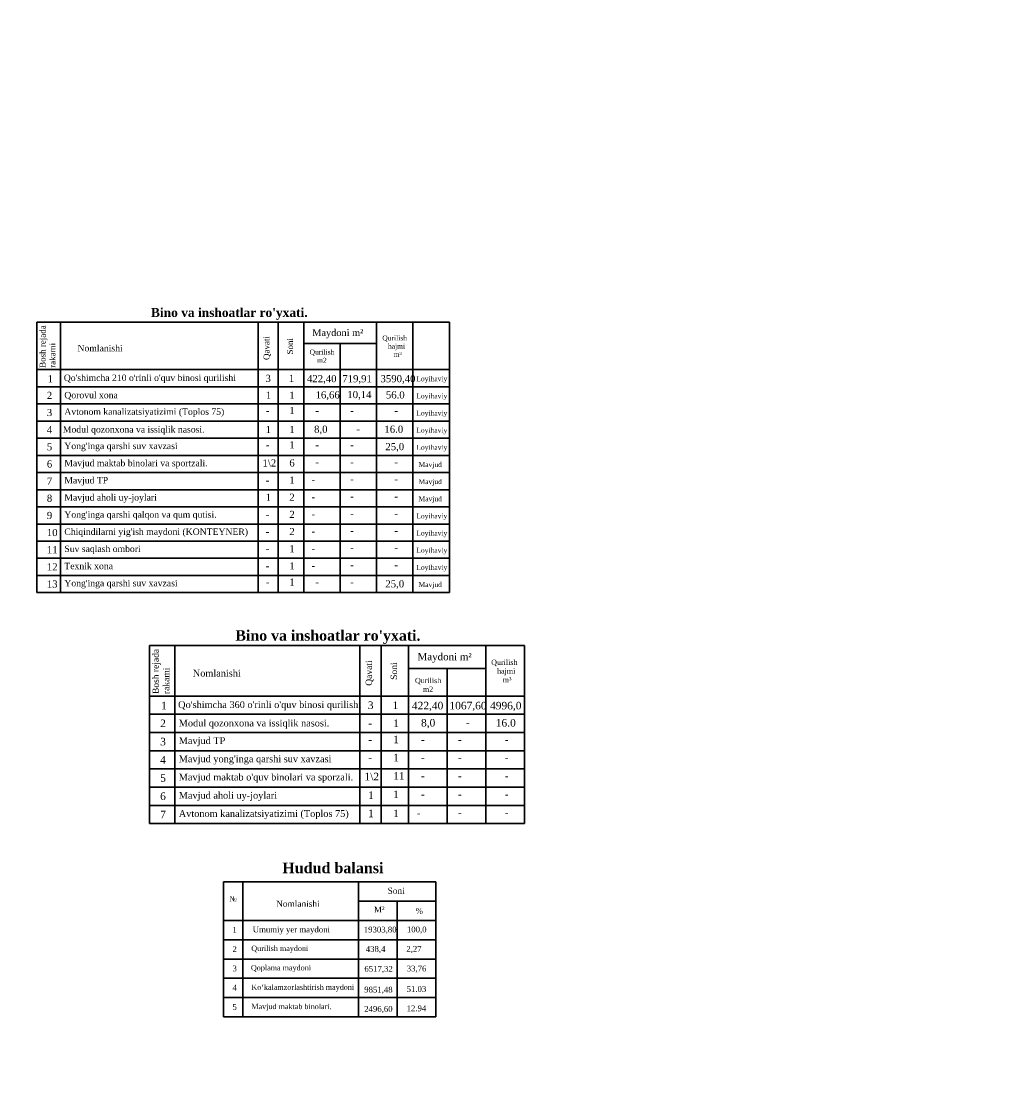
# Model space of a CAD drawing. Header units: millimetres. Extents: x -257011 to 237647566, y 2784933 to 6706507.
# Tile 350 of 451: x 9936377 to 10124908, y 5548281 to 5753349. Entities that reach past the tile are written whole.
import ezdxf

# ---------------------------------------------------------------- set-up
doc = ezdxf.new("R2010")
doc.units = ezdxf.units.MM
doc.header["$LTSCALE"] = 1000
doc.layers.add('(002) Рамка', color=7, linetype='Continuous')
doc.layers.add('Та', color=250, linetype='Continuous', lineweight=25)
doc.styles.add('Roman', font='romans')
doc.styles.get("Standard").update_dxf_attribs({"font": 'ARIALN.TTF'})
doc.styles.add('WMF-Times New Roman0', font='times.ttf')

# ---------------------------------------------------------------- blocks, each defined once
blk = doc.blocks.new('dhyjfyuk')
at = {"style": 'WMF-Times New Roman0'}
for s, insert, char_height, width, attachment_point in [('\\pi3453.25486;Samarqand viloyati Toyloq tumani "Хоnсhоrbоg\'" МFY dagi 11-son \\P\\pi1816.32378;maktabni rekonstruksiya qilish. (360 o\'quvchi o\'rinli qo\'shimcha bino \\P\\pi27327.21058;qurish).', (4414694, -1193420), 1400, 60812.6, 4), ('\\pi12888.864;{\\fTimes New Roman|b1|i0|c204|p18;\\C0;MCHJ\\P\\pi2815.884;"PARVIZ  PROEKT  SERVIS"\\P\\pi9383.364;Samarqand sh.\\C256; }', (4448452, -1205594), 1200, 29788.7, 1)]:
    blk.add_mtext(s, dxfattribs=dict(at, insert=insert, char_height=char_height, width=width, attachment_point=attachment_point))

msp = doc.modelspace()

# ---------------------------------------------------------------- linework, layer by layer
at = {"lineweight": 30}
for p, q in [((10017855.262, 5696097.623), (9939296.868, 5696097.623)), ((9939296.868, 5696097.623), (9939296.868, 5644607.857)), ((9943816.211, 5696097.623), (9943816.211, 5644607.857)), ((9981428.576, 5696097.623), (9981428.576, 5683793.47)), ((9985226.204, 5696097.623), (9985226.204, 5644607.857)), ((9990113.918, 5696097.623), (9990113.918, 5644607.857)), ((10003984.59, 5696097.623), (10003984.59, 5644607.857)), ((10010919.926, 5696097.623), (10010919.926, 5644607.857)), ((10017855.262, 5696097.623), (10017855.262, 5644607.857)), ((9990113.918, 5692011.271), (10003984.59, 5692011.271)), ((9997049.254, 5692011.271), (9997049.254, 5644607.857)), ((10017855.262, 5687058.938), (9939296.868, 5687058.938)), ((10017855.262, 5683793.47), (9939296.868, 5683793.47)), ((9981428.576, 5683793.47), (9981428.576, 5644607.857)), ((10017855.262, 5680528.002), (9939296.868, 5680528.002)), ((10017855.262, 5677262.534), (9939296.868, 5677262.534)), ((10017855.262, 5673997.067), (9939296.868, 5673997.067)), ((10017855.262, 5670731.599), (9939296.868, 5670731.599)), ((10017855.262, 5667466.131), (9939296.868, 5667466.131)), ((10017855.262, 5664200.664), (9939296.868, 5664200.664)), ((10017855.262, 5660935.196), (9939296.868, 5660935.196)), ((10017855.262, 5657669.728), (9939296.868, 5657669.728)), ((10017855.262, 5654404.26), (9939296.868, 5654404.26)), ((10017855.262, 5651138.793), (9939296.868, 5651138.793)), ((10017855.262, 5647873.325), (9939296.868, 5647873.325)), ((10017855.262, 5644607.857), (9939296.868, 5644607.857)), ((10032173.123, 5634521.982), (9960761.974, 5634521.982)), ((9960761.974, 5634521.982), (9960761.974, 5600621.526)), ((9965565.184, 5634521.982), (9965565.184, 5600621.526)), ((10000829.376, 5634521.982), (10000829.376, 5621444.987)), ((10004865.539, 5634521.982), (10004865.539, 5600621.526)), ((10010060.258, 5634521.982), (10010060.258, 5600621.526)), ((10024802.168, 5634521.982), (10024802.168, 5600621.526)), ((10032173.123, 5634521.982), (10032173.123, 5600621.526)), ((10010060.258, 5630178.961), (10024802.168, 5630178.961)), ((10017431.213, 5630178.961), (10017431.213, 5600621.526)), ((10032173.123, 5624915.564), (9960761.974, 5624915.564)), ((10032173.123, 5621444.987), (9960761.974, 5621444.987)), ((10000829.376, 5621444.987), (10000829.376, 5600621.526)), ((10032173.123, 5617974.41), (9960761.974, 5617974.41)), ((10032173.123, 5614503.833), (9960761.974, 5614503.833)), ((10032173.123, 5611033.257), (9960761.974, 5611033.257)), ((10032173.123, 5607562.68), (9960761.974, 5607562.68)), ((10032173.123, 5604092.103), (9960761.974, 5604092.103)), ((10032173.123, 5600621.526), (9960761.974, 5600621.526))]:
    msp.add_line(p, q, dxfattribs=at)
at = {"layer": 'Та', "lineweight": 30}
for p, q in [((9974839.95, 5589529.044), (10015248.795, 5589529.044)), ((9974839.95, 5563814.324), (9974839.95, 5589529.044)), ((9978513.481, 5563814.324), (9978513.481, 5589529.044)), ((10000554.669, 5563814.324), (10000554.669, 5589529.044)), ((10015248.795, 5589529.044), (10015248.795, 5563814.324)), ((10000554.669, 5585855.512), (10015248.795, 5585855.512)), ((10007901.732, 5563814.324), (10007901.732, 5585855.512)), ((9974839.95, 5582181.981), (10015248.795, 5582181.981)), ((9974839.95, 5578508.45), (10015248.795, 5578508.45)), ((9974839.95, 5574834.918), (10015248.795, 5574834.918)), ((9974839.95, 5571161.387), (10015248.795, 5571161.387)), ((10015248.795, 5567487.856), (9974839.95, 5567487.856)), ((10015248.795, 5563814.324), (9974839.95, 5563814.324))]:
    msp.add_line(p, q, dxfattribs=at)

# ---------------------------------------------------------------- block references
at = {"layer": '(002) Рамка', "lineweight": 50}
for p in [(5013999.818, 6923478.227), (5451778.468, 6763098.736)]:
    msp.add_blockref('dhyjfyuk', p, dxfattribs=at)

# ---------------------------------------------------------------- texts
at = {"attachment_point": 4}
for s, insert, char_height, width, style in [('\\pi5289.225;Samarqand viloyati Toyloq tumani "Хоnсhоrbоg\'" МFY dagi 11-son maktabni rekonstruksiya qilish. (360 o\'quvchi o\'rinli qo\'shimcha bino qurish).', (9667906.093, 5749800.092), 2500, 224024.15487, 'WMF-Times New Roman0'), ('\\pi18148.64809,t23754.26974,93492.78231;{\\fArial|b0|i0|c0|p34;2.^I \\fArial|b0|i0|c204|p34;Qurilish belgilangan "A" nuqtasidan amalga oshiriladi.}', (9261169.798, 5719439.357), 1484.641859, 79822.57247, 'Roman'), ('\\pi18148.64809,t23754.26974,93492.78231;{\\fArial|b0|i0|c0|p34;2.^I \\fArial|b0|i0|c204|p34;Qurilish belgilangan "A" nuqtasidan amalga oshiriladi.}', (9654250.444, 5567512.695), 1484.641859, 79822.57247, 'Roman')]:
    msp.add_mtext(s, dxfattribs=dict(at, insert=insert, char_height=char_height, width=width, style=style))
at = {"lineweight": 30, "attachment_point": 2}
for s, insert, char_height, width in [("{\\fTimes New Roman|b1|i0|c204|p18;\\H0.9x;Bino va inshoatlar ro'yxati.\\P\\H1.11111x;                         }", (9975948.388, 5698791.498), 1881.80119, 64772.33946), ("{\\fTimes New Roman|b1|i0|c204|p18;Bino va inshoatlar ro'yxati.\\P                         }", (9994729.518, 5637450.991), 2000, 64130.12618)]:
    msp.add_mtext(s, dxfattribs=dict(at, insert=insert, char_height=char_height, width=width))
at = {"color": 7, "lineweight": 30, "attachment_point": 1}
for s, insert, char_height, width in [('{\\fTimes New Roman|b0|i0|c204|p18;\\C256;Maydoni m²}', (9991745.999, 5694766.089), 1300.74342, 10115.91176), ('\\pi2351.83787;{\\fTimes New Roman|b0|i0|c204|p18;\\C256;Qurilish         \\P\\pi2708.16847;  hajmi\\P\\pi3422.97631;   m³}', (10002733.523, 5693573.285), 939.4258, 8914.89017), ('{\\fTimes New Roman|b0|i0|c204|p18;\\C256;Qurilish\\P    m2}', (9991240.612, 5690878.39), 939.4258, 8914.89017), ('{\\fTimes New Roman|b0|i0|c0|p18;\\C256;Loyihaviy}', (10011567.49, 5685794.48), 939.4258, 8914.89017), ('{\\fTimes New Roman|b0|i0|c0|p18;\\C256;Loyihaviy}', (10011567.49, 5682529.013), 939.4258, 8914.89017), ('{\\fTimes New Roman|b0|i0|c0|p18;\\C256;Loyihaviy}', (10011567.49, 5679263.545), 939.4258, 8914.89017), ('{\\fTimes New Roman|b0|i0|c0|p18;\\C256;Loyihaviy}', (10011567.49, 5675998.077), 939.4258, 8914.89017), ('{\\fTimes New Roman|b0|i0|c0|p18;\\C256;Loyihaviy}', (10011567.49, 5672732.61), 939.4258, 8914.89017), ('\\pi2351.83787;{\\fTimes New Roman|b0|i0|c204|p18;\\C256;Qurilish         \\P\\pi2708.16847;  hajmi\\P\\pi3422.97631;   m³}', (9898904.831, 5668174.174), 939.4258, 8914.89017), ('{\\fTimes New Roman|b0|i0|c0|p18;\\C256;Mavjud}', (10011978.011, 5669467.142), 939.4258, 8914.89017), ('{\\fTimes New Roman|b0|i0|c0|p18;\\C256;Mavjud}', (10011978.011, 5666201.674), 939.4258, 8914.89017), ('{\\fTimes New Roman|b0|i0|c0|p18;\\C256;Mavjud}', (10011978.011, 5662936.206), 939.4258, 8914.89017), ('{\\fTimes New Roman|b0|i0|c0|p18;\\C256;Loyihaviy}', (10011567.49, 5659670.739), 939.4258, 8914.89017), ('{\\fTimes New Roman|b0|i0|c0|p18;\\C256;Loyihaviy}', (10011567.49, 5656405.271), 939.4258, 8914.89017), ('{\\fTimes New Roman|b0|i0|c0|p18;\\C256;Loyihaviy}', (10011567.49, 5653139.803), 939.4258, 8914.89017), ('{\\fTimes New Roman|b0|i0|c0|p18;\\C256;Loyihaviy}', (10011567.49, 5649874.335), 939.4258, 8914.89017), ('{\\fTimes New Roman|b0|i0|c0|p18;\\C256;Mavjud}', (10011978.011, 5646608.868), 939.4258, 8914.89017), ('{\\fTimes New Roman|b0|i0|c204|p18;\\C256;Maydoni m²}', (10011794.853, 5633106.813), 1382.4451, 10751.30763), ('\\pi2351.83787;{\\fTimes New Roman|b0|i0|c204|p18;\\C256;Qurilish         \\P\\pi2708.16847;  hajmi\\P\\pi3422.97631;   m³}', (10023472.52, 5631839.087), 998.43257, 9474.84803), ('{\\fTimes New Roman|b0|i0|c204|p18;\\C256;Qurilish\\P    m2}', (10011307.82, 5628373.934), 998.43257, 9474.84803)]:
    msp.add_mtext(s, dxfattribs=dict(at, insert=insert, char_height=char_height, width=width))
at = {"layer": 'Та', "lineweight": 30, "attachment_point": 1, "rotation": 90}
for s, insert, char_height, width in [('{\\fTimes New Roman|b0|i0|c204|p18;Bosh rejada rakami}', (9939824.547, 5687409.39), 1129.83562, 11414.90436), ('{\\fTimes New Roman|b0|i0|c204|p18;Qavati}', (9982455.689, 5688898.199), 1129.83562, 11414.90436), ('{\\fTimes New Roman|b0|i0|c204|p18;Soni}', (9986936.727, 5689950.966), 1129.83562, 11414.90436), ('{\\fTimes New Roman|b0|i0|c204|p18;Bosh rejada rakami}', (9961322.798, 5625288.028), 1200.80232, 12131.89194), ('{\\fTimes New Roman|b0|i0|c204|p18;Qavati}', (10001921.004, 5626870.352), 1200.80232, 12131.89194), ('{\\fTimes New Roman|b0|i0|c204|p18;Soni}', (10006683.502, 5627989.245), 1200.80232, 12131.89194)]:
    msp.add_mtext(s, dxfattribs=dict(at, insert=insert, char_height=char_height, width=width))
at = {"layer": 'Та', "lineweight": 30, "attachment_point": 1}
for s, insert, char_height, width in [('{\\fTimes New Roman|b0|i0|c204|p18;Nomlanishi}', (9947039.348, 5691767.105), 1220.22247, 32195.03724), ('{\\fTimes New Roman|b0|i0|c204|p18;1}', (9941344.879, 5686009.68), 1355.80274, 9701.80254), ("\\pt10619.49852;{\\fTimes New Roman|b0|i0|c204|p18;Qo'shimcha \\fTimes New Roman|b0|i0|c0|p18;21\\fTimes New Roman|b0|i0|c204|p18;0 o'rinli o'quv binosi qurilishi}", (9944421.916, 5686123.246), 1220.222468, 38871.3764), ('{\\fTimes New Roman|b0|i0|c0|p18;3}', (9982836.608, 5686083.72), 1355.80274, 9701.80254), ('{\\fTimes New Roman|b0|i0|c204|p18;1}', (9987273.262, 5686083.72), 1355.80274, 9701.80254), ('{\\fTimes New Roman|b0|i0|c0|p18;422,40}', (9990739.352, 5686026.796), 1355.80274, 9701.80254), ('{\\fTimes New Roman|b0|i0|c0|p18;719,91}', (9997466.573, 5686018.976), 1355.80274, 9701.80254), ('{\\fTimes New Roman|b0|i0|c0|p18;3590,40}', (10004742.173, 5686018.976), 1355.80274, 9701.80254), ('{\\fTimes New Roman|b0|i0|c204|p18;2}', (9941195.779, 5682840.772), 1355.80274, 9701.80254), ('{\\fTimes New Roman|b0|i0|c0|p18;Qorovul xona}', (9944528.753, 5682829.58), 1220.22247, 34439.11093), ('{\\fTimes New Roman|b0|i0|c0|p18;1}', (9982901.525, 5682868.147), 1355.80274, 9701.80254), ('{\\fTimes New Roman|b0|i0|c0|p18;1}', (9987381.234, 5682868.147), 1355.80274, 9701.80254), ('{\\fTimes New Roman|b0|i0|c0|p18;16,66}', (9992373.364, 5682933.733), 1355.80274, 9701.80254), ('{\\fTimes New Roman|b0|i0|c0|p18;10,14}', (9998420.8, 5682990.481), 1355.80274, 9701.80254), ('{\\fTimes New Roman|b0|i0|c0|p18;56.0}', (10005764.212, 5682931.928), 1355.80274, 9701.80254), ('{\\fTimes New Roman|b0|i0|c204|p18;3}', (9941195.779, 5679575.304), 1355.80274, 9701.80254), ('{\\fTimes New Roman|b0|i0|c0|p18;Avtonom kanalizatsiyatizimi (Toplos 75)}', (9944528.753, 5679678.106), 1220.22247, 34439.11093), ('{\\fTimes New Roman|b0|i0|c0|p18;-}', (9982901.525, 5679961.307), 1355.80274, 9701.80254), ('{\\fTimes New Roman|b0|i0|c204|p18;1}', (9987381.234, 5679961.307), 1355.80274, 9701.80254), ('{\\fTimes New Roman|b0|i0|c0|p18;-}', (9992335.342, 5679961.307), 1355.80274, 9701.80254), ('{\\fTimes New Roman|b0|i0|c0|p18;-}', (9998966.733, 5679961.307), 1355.80274, 9701.80254), ('{\\fTimes New Roman|b0|i0|c0|p18;-}', (10007374.116, 5679961.307), 1355.80274, 9701.80254), ('{\\fTimes New Roman|b0|i0|c0|p18;4}', (9941195.779, 5676309.837), 1355.80274, 9701.80254), ('{\\fTimes New Roman|b0|i0|c0|p18;Modul qozonxona va issiqlik nasosi\\fTimes New Roman|b0|i0|c204|p18;.}', (9944248.328, 5676298.645), 1220.222468, 34439.11093), ('{\\fTimes New Roman|b0|i0|c0|p18;1}', (9982878.875, 5676337.212), 1355.80274, 9701.80254), ('{\\fTimes New Roman|b0|i0|c0|p18;1}', (9987358.584, 5676337.212), 1355.80274, 9701.80254), ('{\\fTimes New Roman|b0|i0|c0|p18;8,0}', (9992092.938, 5676402.797), 1355.80274, 9701.80254), ('{\\fTimes New Roman|b0|i0|c0|p18;16.0}', (10005483.787, 5676400.993), 1355.80274, 9701.80254), ('{\\fTimes New Roman|b0|i0|c204|p18;-}', (10000141.76, 5676440.317), 1355.80274, 3842.8303), ('{\\fTimes New Roman|b0|i0|c0|p18;5}', (9941195.779, 5673044.369), 1355.80274, 9701.80254), ("{\\fTimes New Roman|b0|i0|c0|p18;Yong'inga qarshi suv xavzasi}", (9944528.753, 5673147.17), 1220.22247, 34439.11093), ('{\\fTimes New Roman|b0|i0|c0|p18;-}', (9982901.525, 5673430.372), 1355.80274, 9701.80254), ('{\\fTimes New Roman|b0|i0|c204|p18;1}', (9987381.234, 5673430.372), 1355.80274, 9701.80254), ('{\\fTimes New Roman|b0|i0|c0|p18;-}', (9992335.342, 5673430.372), 1355.80274, 9701.80254), ('{\\fTimes New Roman|b0|i0|c0|p18;-}', (9998966.733, 5673430.372), 1355.80274, 9701.80254), ('{\\fTimes New Roman|b0|i0|c0|p18;25,0}', (10005663.558, 5673082.673), 1355.80274, 9701.80254), ('{\\fTimes New Roman|b0|i0|c0|p18;6}', (9941195.779, 5669778.901), 1355.80274, 9701.80254), ('{\\fTimes New Roman|b0|i0|c0|p18;Mavjud maktab binolari va sportzali.}', (9944528.753, 5669881.703), 1220.22247, 34439.11093), ('{\\fTimes New Roman|b0|i0|c204|p18;1\\fTimes New Roman|b0|i0|c0|p18;\\\\2}', (9982262.593, 5669973.221), 1355.80274, 9701.80254), ('{\\fTimes New Roman|b0|i0|c0|p18;6}', (9987381.234, 5669975.227), 1355.80274, 9701.80254), ('{\\fTimes New Roman|b0|i0|c0|p18;-}', (9992335.342, 5670164.904), 1355.80274, 9701.80254), ('{\\fTimes New Roman|b0|i0|c0|p18;-}', (9998966.733, 5670164.904), 1355.80274, 9701.80254), ('{\\fTimes New Roman|b0|i0|c0|p18;-}', (10007374.116, 5670164.904), 1355.80274, 9701.80254), ('{\\fTimes New Roman|b0|i0|c0|p18;7}', (9941195.779, 5666513.433), 1355.80274, 9701.80254), ('{\\fTimes New Roman|b0|i0|c0|p18;Mavjud TP}', (9944528.753, 5666616.235), 1220.22247, 34439.11093), ('{\\fTimes New Roman|b0|i0|c204|p18;1}', (9987381.234, 5666711.37), 1355.80274, 9701.80254), ('{\\fTimes New Roman|b0|i0|c0|p18;-}', (9998966.733, 5666899.436), 1355.80274, 9701.80254), ('{\\fTimes New Roman|b0|i0|c0|p18;-}', (10007374.116, 5666899.436), 1355.80274, 9701.80254), ('{\\fTimes New Roman|b0|i0|c0|p18;-}', (9982877.545, 5666707.754), 1355.80274, 9701.80254), ('{\\fTimes New Roman|b0|i0|c0|p18;-}', (9991606.771, 5666775.471), 1355.80274, 9701.80254), ('{\\fTimes New Roman|b0|i0|c0|p18;8}', (9941195.779, 5663247.966), 1355.80274, 9701.80254), ('{\\fTimes New Roman|b0|i0|c0|p18;Mavjud aholi uy-joylari}', (9944528.753, 5663350.767), 1220.22247, 34439.11093), ('{\\fTimes New Roman|b0|i0|c204|p18;1}', (9982877.545, 5663442.286), 1355.80274, 9701.80254), ('{\\fTimes New Roman|b0|i0|c0|p18;2}', (9987381.234, 5663445.902), 1355.80274, 9701.80254), ('{\\fTimes New Roman|b0|i0|c0|p18;-}', (9991606.771, 5663510.003), 1355.80274, 9701.80254), ('{\\fTimes New Roman|b0|i0|c0|p18;-}', (9998966.733, 5663633.969), 1355.80274, 9701.80254), ('{\\fTimes New Roman|b0|i0|c0|p18;-}', (10007374.116, 5663633.969), 1355.80274, 9701.80254), ('{\\fTimes New Roman|b0|i0|c0|p18;9}', (9941195.779, 5659982.498), 1355.80274, 9701.80254), ("{\\fTimes New Roman|b0|i0|c0|p18;Yong'inga qarshi qalqon va qum qutisi.}", (9944528.753, 5660085.299), 1220.22247, 34439.11093), ('{\\fTimes New Roman|b0|i0|c0|p18;2}', (9987381.234, 5660180.435), 1355.80274, 9701.80254), ('{\\fTimes New Roman|b0|i0|c0|p18;-}', (9982877.545, 5660176.818), 1355.80274, 9701.80254), ('{\\fTimes New Roman|b0|i0|c0|p18;-}', (9991606.771, 5660244.535), 1355.80274, 9701.80254), ('{\\fTimes New Roman|b0|i0|c0|p18;-}', (9998966.733, 5660368.501), 1355.80274, 9701.80254), ('{\\fTimes New Roman|b0|i0|c0|p18;-}', (10007374.116, 5660368.501), 1355.80274, 9701.80254), ('{\\fTimes New Roman|b0|i0|c0|p18;10}', (9941195.779, 5656717.03), 1355.80274, 9701.80254), ("{\\fTimes New Roman|b0|i0|c0|p18;Chiqindilarni yig'ish maydoni (KONTEYNER)}", (9944528.753, 5656819.832), 1220.22247, 38871.3764), ('{\\fTimes New Roman|b0|i0|c0|p18;-}', (9982877.545, 5656911.35), 1355.80274, 9701.80254), ('{\\fTimes New Roman|b0|i0|c0|p18;2}', (9987381.234, 5656914.967), 1355.80274, 9701.80254), ('{\\fTimes New Roman|b0|i0|c0|p18;-}', (9991606.771, 5656979.067), 1355.80274, 9701.80254), ('{\\fTimes New Roman|b0|i0|c0|p18;-}', (9998966.733, 5657103.033), 1355.80274, 9701.80254), ('{\\fTimes New Roman|b0|i0|c0|p18;-}', (10007374.116, 5657103.033), 1355.80274, 9701.80254), ('{\\fTimes New Roman|b0|i0|c0|p18;11}', (9941195.779, 5653451.562), 1355.80274, 9701.80254), ('{\\fTimes New Roman|b0|i0|c0|p18;Suv saqlash ombori}', (9944528.753, 5653554.364), 1220.22247, 38871.3764), ('{\\fTimes New Roman|b0|i0|c0|p18;-}', (9982877.545, 5653645.883), 1355.80274, 9701.80254), ('{\\fTimes New Roman|b0|i0|c0|p18;1}', (9987381.234, 5653649.499), 1355.80274, 9701.80254), ('{\\fTimes New Roman|b0|i0|c0|p18;-}', (9991606.771, 5653713.6), 1355.80274, 9701.80254), ('{\\fTimes New Roman|b0|i0|c0|p18;-}', (9998966.733, 5653837.565), 1355.80274, 9701.80254), ('{\\fTimes New Roman|b0|i0|c0|p18;-}', (10007374.116, 5653837.565), 1355.80274, 9701.80254), ('{\\fTimes New Roman|b0|i0|c0|p18;12}', (9941195.779, 5650186.095), 1355.80274, 9701.80254), ('{\\fTimes New Roman|b0|i0|c0|p18;Texnik xona}', (9944528.753, 5650288.896), 1220.22247, 38871.3764), ('{\\fTimes New Roman|b0|i0|c0|p18;-}', (9982877.545, 5650380.415), 1355.80274, 9701.80254), ('{\\fTimes New Roman|b0|i0|c0|p18;1}', (9987381.234, 5650384.031), 1355.80274, 9701.80254), ('{\\fTimes New Roman|b0|i0|c0|p18;-}', (9991606.771, 5650448.132), 1355.80274, 9701.80254), ('{\\fTimes New Roman|b0|i0|c0|p18;-}', (9998966.733, 5650572.098), 1355.80274, 9701.80254), ('{\\fTimes New Roman|b0|i0|c0|p18;-}', (10007374.116, 5650572.098), 1355.80274, 9701.80254), ('{\\fTimes New Roman|b0|i0|c0|p18;13}', (9941195.779, 5646920.627), 1355.80274, 9701.80254), ("{\\fTimes New Roman|b0|i0|c0|p18;Yong'inga qarshi suv xavzasi}", (9944528.753, 5647023.428), 1220.22247, 34439.11093), ('{\\fTimes New Roman|b0|i0|c0|p18;-}', (9982901.525, 5647306.63), 1355.80274, 9701.80254), ('{\\fTimes New Roman|b0|i0|c204|p18;1}', (9987381.234, 5647306.63), 1355.80274, 9701.80254), ('{\\fTimes New Roman|b0|i0|c0|p18;-}', (9992335.342, 5647306.63), 1355.80274, 9701.80254), ('{\\fTimes New Roman|b0|i0|c0|p18;-}', (9998966.733, 5647306.63), 1355.80274, 9701.80254), ('{\\fTimes New Roman|b0|i0|c0|p18;25,0}', (10005663.558, 5646958.931), 1355.80274, 9701.80254), ('{\\fTimes New Roman|b0|i0|c204|p18;Nomlanishi}', (9968990.771, 5629919.458), 1296.8665, 34217.25669), ('{\\fTimes New Roman|b0|i0|c204|p18;1}', (9962938.624, 5623800.401), 1440.96278, 10311.18757), ("\\pt11286.52544;{\\fTimes New Roman|b0|i0|c204|p18;Qo'shimcha \\fTimes New Roman|b0|i0|c0|p18;36\\fTimes New Roman|b0|i0|c204|p18;0 o'rinli o'quv binosi qurilishi}", (9966208.934, 5623921.099), 1296.866505, 36602.28408), ('{\\fTimes New Roman|b0|i0|c0|p18;3}', (10002325.849, 5623879.091), 1440.96278, 10311.18757), ('{\\fTimes New Roman|b0|i0|c204|p18;1}', (10007041.176, 5623879.091), 1440.96278, 10311.18757), ('{\\fTimes New Roman|b0|i0|c0|p18;422,40}', (10010724.976, 5623818.592), 1440.96278, 10311.18757), ('{\\fTimes New Roman|b0|i0|c0|p18;1067,60}', (10017874.744, 5623810.281), 1440.96278, 10311.18757), ('{\\fTimes New Roman|b0|i0|c0|p18;4996,0}', (10025607.336, 5623810.281), 1440.96278, 10311.18757), ('{\\fTimes New Roman|b0|i0|c204|p18;2}', (9962780.158, 5620432.449), 1440.96278, 10311.18757), ('{\\fTimes New Roman|b0|i0|c0|p18;Modul qozonxona va issiqlik nasosi\\fTimes New Roman|b0|i0|c204|p18;.}', (9966322.482, 5620420.554), 1296.866505, 36602.28408), ('{\\fTimes New Roman|b0|i0|c0|p18;-}', (10002394.843, 5620461.543), 1440.96278, 10311.18757), ('{\\fTimes New Roman|b0|i0|c0|p18;1}', (10007155.93, 5620461.543), 1440.96278, 10311.18757), ('{\\fTimes New Roman|b0|i0|c0|p18;8,0}', (10012461.623, 5620531.248), 1440.96278, 10311.18757), ('{\\fTimes New Roman|b0|i0|c204|p18;-}', (10021016.003, 5620571.124), 1440.96278, 10311.18757), ('{\\fTimes New Roman|b0|i0|c0|p18;16.0}', (10026693.571, 5620529.33), 1440.96278, 10311.18757), ('{\\fTimes New Roman|b0|i0|c204|p18;3}', (9962780.158, 5616961.872), 1440.96278, 10311.18757), ('{\\fTimes New Roman|b0|i0|c0|p18;Mavjud TP}', (9966322.482, 5617071.13), 1296.8665, 36602.28408), ('{\\fTimes New Roman|b0|i0|c204|p18;1}', (10007155.93, 5617372.12), 1440.96278, 10311.18757), ('{\\fTimes New Roman|b0|i0|c0|p18;-}', (10002394.843, 5617372.12), 1440.96278, 10311.18757), ('{\\fTimes New Roman|b0|i0|c0|p18;-}', (10012421.213, 5617372.12), 1440.96278, 10311.18757), ('{\\fTimes New Roman|b0|i0|c0|p18;-}', (10019469.132, 5617372.12), 1440.96278, 10311.18757), ('{\\fTimes New Roman|b0|i0|c0|p18;-}', (10028404.596, 5617372.12), 1440.96278, 10311.18757), ('{\\fTimes New Roman|b0|i0|c0|p18;4}', (9962780.158, 5613491.295), 1440.96278, 10311.18757), ("{\\fTimes New Roman|b0|i0|c0|p18;Mavjud yong'inga qarshi suv xavzasi}", (9966322.482, 5613600.554), 1296.8665, 36602.28408), ('{\\fTimes New Roman|b0|i0|c0|p18;-}', (10002394.843, 5613901.543), 1440.96278, 10311.18757), ('{\\fTimes New Roman|b0|i0|c204|p18;1}', (10007155.93, 5613901.543), 1440.96278, 10311.18757), ('{\\fTimes New Roman|b0|i0|c0|p18;-}', (10012421.213, 5613901.543), 1440.96278, 10311.18757), ('{\\fTimes New Roman|b0|i0|c0|p18;-}', (10019469.132, 5613901.543), 1440.96278, 10311.18757), ('{\\fTimes New Roman|b0|i0|c0|p18;-}', (10028404.596, 5613901.543), 1440.96278, 10311.18757), ('{\\fTimes New Roman|b0|i0|c0|p18;5}', (9962780.158, 5610020.718), 1440.96278, 10311.18757), ("{\\fTimes New Roman|b0|i0|c0|p18;Mavjud maktab o'quv binolari va sporzali.}", (9966322.482, 5610129.977), 1296.8665, 36602.28408), ('{\\fTimes New Roman|b0|i0|c0|p18;1\\\\2}', (10001678.714, 5610300.83), 1440.96278, 10311.18757), ('{\\fTimes New Roman|b0|i0|c204|p18;1\\fTimes New Roman|b0|i0|c0|p18;1}', (10007155.93, 5610430.967), 1440.96278, 10311.18757), ('{\\fTimes New Roman|b0|i0|c0|p18;-}', (10012421.213, 5610430.967), 1440.96278, 10311.18757), ('{\\fTimes New Roman|b0|i0|c0|p18;-}', (10019469.132, 5610430.967), 1440.96278, 10311.18757), ('{\\fTimes New Roman|b0|i0|c0|p18;-}', (10028404.596, 5610430.967), 1440.96278, 10311.18757), ('{\\fTimes New Roman|b0|i0|c0|p18;6}', (9962780.158, 5606550.142), 1440.96278, 10311.18757), ('{\\fTimes New Roman|b0|i0|c0|p18;Mavjud aholi uy-joylari}', (9966322.482, 5606659.4), 1296.8665, 36602.28408), ('{\\fTimes New Roman|b0|i0|c204|p18;1}', (10002369.358, 5606756.667), 1440.96278, 10311.18757), ('{\\fTimes New Roman|b0|i0|c204|p18;1}', (10007155.93, 5606909.449), 1440.96278, 10311.18757), ('{\\fTimes New Roman|b0|i0|c0|p18;-}', (10012421.213, 5606960.39), 1440.96278, 10311.18757), ('{\\fTimes New Roman|b0|i0|c0|p18;-}', (10019469.132, 5606960.39), 1440.96278, 10311.18757), ('{\\fTimes New Roman|b0|i0|c0|p18;-}', (10028404.596, 5606960.39), 1440.96278, 10311.18757), ('{\\fTimes New Roman|b0|i0|c0|p18;7}', (9962780.158, 5603079.565), 1440.96278, 10311.18757), ('{\\fTimes New Roman|b0|i0|c0|p18;Avtonom kanalizatsiyatizimi (Toplos 75)}', (9966322.482, 5603188.823), 1296.8665, 36602.28408), ('{\\fTimes New Roman|b0|i0|c204|p18;1}', (10002369.358, 5603286.091), 1440.96278, 10311.18757), ('{\\fTimes New Roman|b0|i0|c204|p18;1}', (10007155.93, 5603289.934), 1440.96278, 10311.18757), ('{\\fTimes New Roman|b0|i0|c0|p18;-}', (10011646.879, 5603358.061), 1440.96278, 10311.18757), ('{\\fTimes New Roman|b0|i0|c0|p18;-}', (10019469.132, 5603489.813), 1440.96278, 10311.18757), ('{\\fTimes New Roman|b0|i0|c0|p18;-}', (10028404.596, 5603489.813), 1440.96278, 10311.18757)]:
    msp.add_mtext(s, dxfattribs=dict(at, insert=insert, char_height=char_height, width=width))
at = {"layer": 'Та', "attachment_point": 1}
for s, insert, char_height, width in [('{\\fTimes New Roman|b1|i0|c204|p18;Hudud balansi}', (9986035.461, 5593198.551), 2022.30231, 20311.27049), ('{\\fTimes New Roman|b0|i0|c204|p18;Soni}', (10006097.26, 5588421.04), 1175.53003, 10298.28562), ('{\\fTimes New Roman|b0|i0|c204|p18; \\fTimes New Roman|b0|i0|c204|p0;\\H0.875x;№\\fTimes New Roman|b0|i0|c204|p18;\\H1.143x; }', (9975555.332, 5586788.861), 1102.059404, 10298.28562), ('{\\fTimes New Roman|b0|i0|c204|p18;Nomlanishi}', (9984867.674, 5585946.965), 1175.53003, 10298.28562), ('{\\fTimes New Roman|b0|i0|c204|p18;М²}', (10003525.696, 5584800.368), 1102.0594, 4376.03594), ('{\\fTimes New Roman|b0|i0|c204|p18;%}', (10011428.247, 5584545.743), 1102.0594, 3820.5479), ('{\\fTimes New Roman|b0|i0|c204|p18;1}', (9976548.583, 5580944.395), 1102.0594, 7886.07545), ('{\\fTimes New Roman|b0|i0|c204|p18; Umumiy yer maydoni}', (9979997.809, 5581005.63), 1102.0594, 16483.14864), ('{\\fTimes New Roman|b0|i0|c0|p18;19303\\fTimes New Roman|b0|i0|c204|p18;,\\fTimes New Roman|b0|i0|c0|p18;80}', (10001556.953, 5580995.231), 1102.059404, 6344.77888), ('{\\fTimes New Roman|b0|i0|c204|p18;100,0}', (10009769.924, 5581017.573), 1102.0594, 5478.87059), ('{\\fTimes New Roman|b0|i0|c204|p18;2}', (9976548.583, 5577270.864), 1102.0594, 7886.07545), ('{\\fTimes New Roman|b0|i0|c204|p18;Qurilish maydoni}', (9980139.664, 5577365.294), 1010.22112, 14680.39155), ('{\\fTimes New Roman|b0|i0|c0|p18;438\\fTimes New Roman|b0|i0|c204|p18;,\\fTimes New Roman|b0|i0|c0|p18;4}', (10001933.836, 5577298.471), 1102.059404, 5967.89572), ('{\\fTimes New Roman|b0|i0|c0|p18;2\\fTimes New Roman|b0|i0|c204|p18;,\\fTimes New Roman|b0|i0|c0|p18;27}', (10009658.985, 5577325.286), 1102.059404, 5589.80934), ('{\\fTimes New Roman|b0|i0|c204|p18;Qoplama maydoni}', (9980068.739, 5573674.022), 1010.22112, 13162.53057), ('{\\fTimes New Roman|b0|i0|c204|p18;3}', (9976548.583, 5573597.332), 1102.0594, 7886.07545), ('{\\fTimes New Roman|b0|i0|c0|p18;6517,32}', (10001674.824, 5573512.338), 1102.0594, 5887.42622), ('{\\fTimes New Roman|b0|i0|c0|p18;33,76}', (10009739.461, 5573579.136), 1102.0594, 5509.33358), ('{\\fTimes New Roman|b0|i0|c204|p18;4}', (9976548.583, 5569923.801), 1102.0594, 7886.07545), ('{\\fTimes New Roman|b0|i0|c204|p18;Ko‘kalamzorlashtirish maydoni}', (9980139.664, 5569976.145), 1010.22112, 19655.06937), ('{\\fTimes New Roman|b0|i0|c0|p18;51\\fTimes New Roman|b0|i0|c204|p18;.\\fTimes New Roman|b0|i0|c0|p18;03}', (10009712.63, 5569671.744), 1102.059404, 5536.1651), ('{\\fTimes New Roman|b0|i0|c0|p18;9851,48}', (10001638.771, 5569559.176), 1102.0594, 6262.96098), ('{\\fTimes New Roman|b0|i0|c0|p18;5}', (9976548.583, 5566250.27), 1102.0594, 7886.07545), ('{\\fTimes New Roman|b0|i0|c0|p18;Mavjud maktab binolari.}', (9980139.664, 5566302.614), 1010.22112, 19655.06937), ('{\\fTimes New Roman|b0|i0|c0|p18;2496,60}', (10001638.771, 5565885.644), 1102.0594, 6262.96098), ('{\\fTimes New Roman|b0|i0|c0|p18;12\\fTimes New Roman|b0|i0|c204|p18;.\\fTimes New Roman|b0|i0|c0|p18;94}', (10009712.63, 5565998.213), 1102.059404, 5536.1651)]:
    msp.add_mtext(s, dxfattribs=dict(at, insert=insert, char_height=char_height, width=width))

doc.saveas('drawing.dxf')
